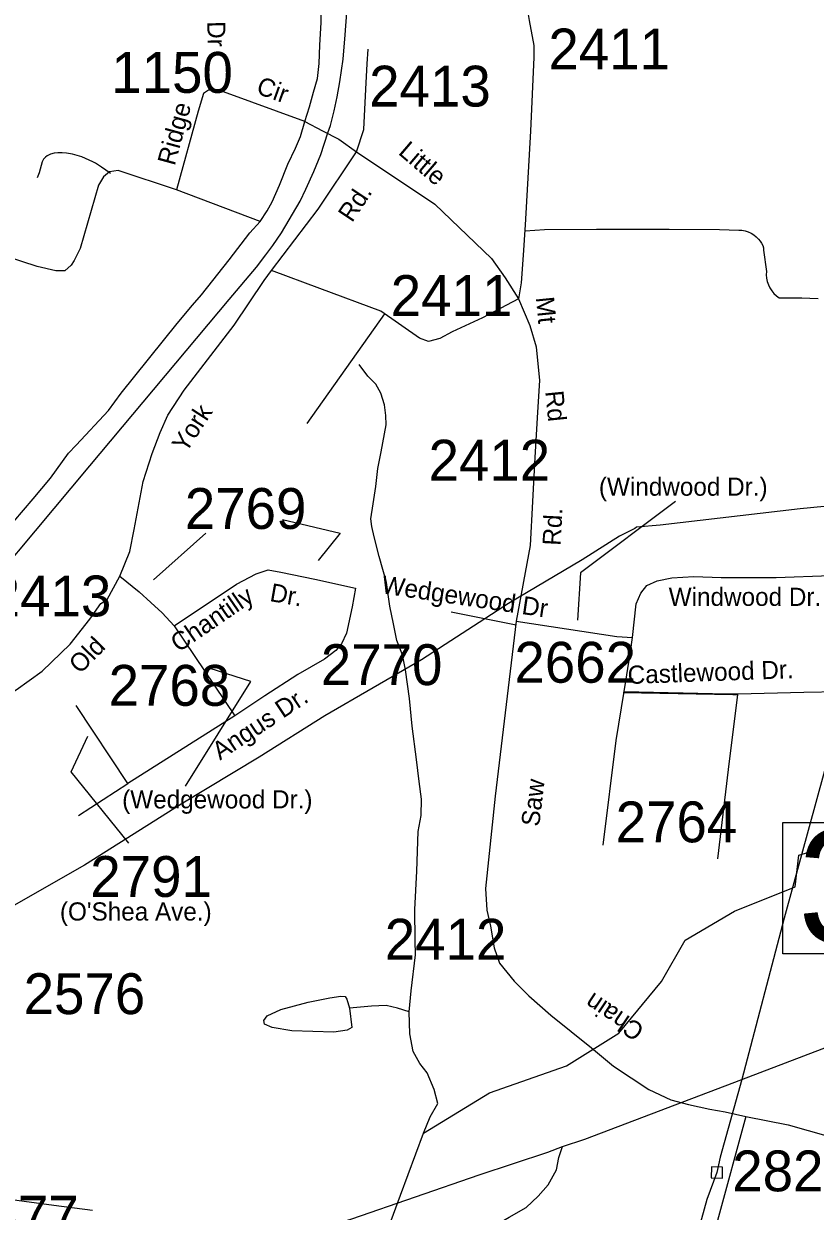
# Model space of a CAD drawing. Extents: x 1268485 to 1426702, y 514839 to 616766.
# Drawn here: x 1341831 to 1344690, y 535998 to 540290 of the extents above; entities that cross this region are included whole.
import ezdxf

# ---------------------------------------------------------------- set-up
doc = ezdxf.new("R2010")
doc.units = 0
for name, color, linetype in [('Old_Level_10', 7, 'Continuous'), ('Old_Level_11', 7, 'Continuous'), ('Old_Level_28', 7, 'Continuous'), ('Old_Level_31', 7, 'Continuous'), ('Old_Level_32', 7, 'Continuous'), ('Old_Level_35', 7, 'Continuous'), ('Old_Level_44', 7, 'Continuous'), ('Old_Level_50', 7, 'Continuous'), ('Old_Level_56', 7, 'Continuous'), ('Old_Level_59', 7, 'Continuous'), ('Old_Level_62', 7, 'Continuous'), ('Old_Level_8', 7, 'Continuous')]:
    doc.layers.add(name, color=color, linetype=linetype)

msp = doc.modelspace()

# ---------------------------------------------------------------- linework, layer by layer
at = {"layer": 'Old_Level_11'}
msp.add_line((1342487.968, 538449.143), (1342299.585, 538280.477), dxfattribs=at)
for points in [[(1344185.242, 538563.305), (1343841.881, 538305.611), (1343831.151, 538133.814)], [(1342765.586, 538498.751), (1342973.799, 538449.143), (1342894.48, 538349.928)], [(1342414.766, 537534.145), (1342651.046, 537912.434), (1342504.027, 537959.719)], [(1342210.35, 537328.005), (1342002.137, 537585.966), (1342061.626, 537714.946)]]:
    msp.add_lwpolyline(points, dxfattribs=at)
at = {"layer": 'Old_Level_28'}
for points in [[(1342846.231, 539937.028), (1342862.468, 539989.016), (1342877.24, 540042.231), (1342892.056, 540092.234), (1342898.253, 540146.331), (1342900.319, 540212.449), (1342904.451, 540294.597), (1342902.384, 540458.893), (1342883.065, 540626.672), (1342872.33, 540726.846), (1342870.377, 540798.267), (1342864.522, 540890.093), (1342865.44, 540983.556), (1342857.177, 541077.726), (1342852.81, 541183.196)], [(1342684.932, 539574.843), (1342710.162, 539613.987), (1342728.029, 539646.076), (1342754.621, 539706.681), (1342784.168, 539782.069), (1342812.238, 539839.719), (1342829.967, 539882.586), (1342846.231, 539937.028)], [(1341794.652, 538491.358), (1341864.37, 538573.004), (1341927.115, 538647.137), (1341992.305, 538737.875), (1342020.375, 538767.439), (1342137.086, 538891.607), (1342182.884, 538955.169), (1342385.298, 539206.61), (1342439.954, 539272.465), (1342472.977, 539309.824), (1342572.13, 539436.551), (1342647.528, 539534.728), (1342684.932, 539574.843)]]:
    msp.add_lwpolyline(points, dxfattribs=at)
at = {"layer": 'Old_Level_31'}
msp.add_line((1343881.762, 536588.248), (1343881.762, 536588.248), dxfattribs=at)
msp.add_lwpolyline([(1344572.794, 537403.146), (1345274.452, 537403.146), (1345274.452, 536928.006), (1344572.794, 536928.006), (1344572.794, 537403.146)], dxfattribs=at)
at = {"layer": 'Old_Level_32'}
for p, q in [((1342684.932, 539574.843), (1342382.37, 539689.859)), ((1342374.228, 538114.149), (1342593.584, 537789.041)), ((1342206.962, 537544.447), (1342019.769, 537825.568)), ((1342593.584, 537789.041), (1342206.962, 537544.447)), ((1344438.534, 536340.416), (1344336.649, 535964.769))]:
    msp.add_line(p, q, dxfattribs=at)
for points in [[(1343285.961, 541257.173), (1343380.526, 541246.083), (1343484.564, 541238.046), (1343630.453, 541236.649), (1343668.371, 541231.683), (1343635.382, 541004.438), (1343619.201, 540918.805), (1343603.9, 540736.666), (1343588.523, 540605.188), (1343583.699, 540528.061), (1343599.666, 540472.901), (1343648.439, 540345.435), (1343656.792, 540301.554), (1343673.499, 540211.704), (1343672.984, 540169.079), (1343660.986, 539901.191), (1343641.806, 539563.471), (1343634.493, 539453.488), (1343627.365, 539353.499), (1343617.59, 539296.224)], [(1343032.456, 539826.539), (1343058.548, 539907.61), (1343065.862, 540053.071), (1343071.347, 540145.315), (1343075.004, 540198.532)], [(1342382.37, 539689.859), (1342171.065, 539759.305), (1342140.319, 539754.786), (1342118.847, 539736.236), (1342100.303, 539706.554), (1342033.935, 539477.452), (1342012.462, 539433.858), (1342001.726, 539417.161), (1341978.538, 539397.172), (1341946.886, 539396.724), (1341879.236, 539412.689), (1341772.364, 539447.771), (1341723.563, 539457.973), (1341665.979, 539478.379), (1341606.442, 539500.641), (1341544.954, 539551.655), (1341482.617, 539610.895), (1341435.342, 539641.937), (1341224.81, 539710.242), (1340747.459, 539841.976), (1340481.553, 539931.356), (1339923.617, 540092.651)], [(1342846.231, 539937.028), (1342552.195, 540043.251), (1342517.059, 540049.744), (1342498.515, 540049.744), (1342479.374, 540037.235), (1342460.089, 539973.792), (1342382.37, 539689.859)], [(1342846.231, 539937.028), (1342909.743, 539903.281), (1342968.838, 539872.239), (1343032.456, 539826.539)], [(1342725.779, 539398.498), (1342894.567, 539619.878), (1343032.456, 539826.539)], [(1343032.456, 539826.539), (1343315.348, 539638.116), (1343520.215, 539441.071), (1343569.582, 539371.889), (1343617.59, 539296.224)], [(1342177.43, 538293.114), (1342214.33, 538382.597), (1342229.984, 538462.013), (1342261.365, 538635.715), (1342294.276, 538736.828), (1342323.531, 538813.106), (1342350.957, 538875.193), (1342409.465, 538965.663), (1342591.182, 539200.381), (1342698.481, 539362.262), (1342725.779, 539398.498)], [(1343617.59, 539296.224), (1343488.13, 539226.745), (1343377.602, 539176.758), (1343333.72, 539151.923), (1343292.114, 539141.048), (1343259.67, 539153.697), (1343120.712, 539251.262), (1342899.477, 539332.862), (1342725.779, 539398.498)], [(1343617.59, 539296.224), (1343659.173, 539199.819), (1343681.852, 539121.799), (1343693.913, 539001.14), (1343686.6, 538885.836), (1343676.505, 538722.786), (1343660.058, 538404.49), (1343608.849, 538130.216)], [(1342374.228, 538114.149), (1342598.98, 538264.033), (1342670.543, 538302.064), (1342713.034, 538316.604), (1342758.878, 538307.656), (1342881.877, 538283.048), (1343029.475, 538249.492)], [(1344028.939, 538072.108), (1344043.298, 538193.327), (1344059.3, 538232.143), (1344080.665, 538259.785), (1344118.055, 538277.061), (1344171.467, 538287.424), (1344251.587, 538292.607), (1344349.511, 538289.151), (1344548.921, 538289.151), (1344744.769, 538296.062), (1344846.254, 538290.879), (1344969.105, 538301.245), (1345166.734, 538337.525)], [(1341678.727, 537811.026), (1341802.844, 537882.612), (1341896.77, 537949.724), (1341998.524, 538048.156), (1342069.311, 538137.435), (1342109.339, 538194.031), (1342131.585, 538209.224), (1342177.43, 538293.114)], [(1342177.43, 538293.114), (1342247.875, 538237.188), (1342289.248, 538198.039), (1342330.62, 538161.127), (1342374.228, 538114.149)], [(1343029.475, 538249.492), (1343017.175, 538182.38), (1342995.93, 538087.304), (1342978.881, 538048.806), (1342957.402, 538024.683), (1342916.54, 537993.348), (1342820.086, 537938.419), (1342700.977, 537860.482), (1342593.584, 537789.041)], [(1343608.849, 538130.216), (1343533.76, 537498.174), (1343498.614, 537164.162), (1343503.801, 537086.74), (1343516.264, 537028.002), (1343529.855, 536950.766), (1343549.381, 536895.097), (1343602.102, 536830.151), (1343654.821, 536777.266), (1343734.878, 536706.752), (1343881.89, 536588.344)], [(1343608.849, 538130.216), (1343972.98, 538075.435), (1344028.939, 538072.108)], [(1343998.765, 537876.257), (1344021.892, 538020.224), (1344028.939, 538072.108)], [(1343998.765, 537876.257), (1344370.877, 537867.619), (1344410.022, 537868.593), (1344648.625, 537874.527), (1344776.816, 537876.255), (1344915.692, 537884.893), (1345074.151, 537907.352)], [(1343923.987, 537321.696), (1343970.278, 537700.041), (1343998.765, 537876.257)], [(1343881.89, 536588.344), (1343961.379, 536523.046), (1344088.298, 536437.687), (1344167.907, 536400.882), (1344232.002, 536383.606), (1344308.942, 536367.174), (1344363.755, 536357.692), (1344438.534, 536340.416)], [(1344438.534, 536340.416), (1344591.651, 536311.047), (1344735.867, 536269.585), (1344874.742, 536224.667), (1344929.935, 536193.57), (1344988.69, 536152.107), (1345102.638, 536067.454), (1345219.843, 535987.062), (1345316.052, 535918.701), (1345378.638, 535877.675), (1345444.483, 535837.684), (1345510.36, 535806.586), (1345576.236, 535784.127), (1345642.112, 535768.58), (1345763.182, 535749.575)]]:
    msp.add_lwpolyline(points, dxfattribs=at)
at = {"layer": 'Old_Level_35'}
for p, q in [((1343134.002, 539241.048), (1342853.593, 538844.631)), ((1343609.108, 538116.85), (1343374.631, 538163.807)), ((1344376.618, 537594.992), (1344409.426, 537865.149)), ((1344337.248, 537271.625), (1344376.618, 537594.992)), ((1342028.156, 537428.439), (1342206.962, 537544.447))]:
    msp.add_line(p, q, dxfattribs=at)
for points in [[(1342143.601, 539748.244), (1342126.479, 539760.137), (1342111.202, 539771.364), (1342097.361, 539780.643), (1342089.467, 539786.487), (1342079.624, 539791.1), (1342067.116, 539797.047), (1342053.89, 539802.993), (1342040.049, 539808.94), (1342023.543, 539814.271), (1342006.421, 539818.885), (1341984.583, 539822.115), (1341968.896, 539822.832), (1341954.235, 539822.832), (1341940.497, 539822.115), (1341926.656, 539818.885), (1341915.378, 539812.938), (1341909.534, 539807.607), (1341901.537, 539801.045), (1341897.641, 539790.485), (1341885.748, 539751.577), (1341879.083, 539732.455)], [(1343641.609, 539542.014), (1343711.121, 539545.858), (1343899.154, 539547.96), (1344161.621, 539546.935), (1344343.502, 539545.858), (1344413.015, 539543.859), (1344424.6, 539543.295), (1344435.98, 539541.244), (1344447.156, 539537.81), (1344457.613, 539532.991), (1344467.456, 539526.891), (1344476.478, 539519.56), (1344484.475, 539511.204), (1344490.832, 539504.694), (1344495.958, 539497.261), (1344499.752, 539489.058), (1344502.11, 539480.293), (1344502.827, 539471.321), (1344513.08, 539394.684), (1344512.67, 539382.329), (1344513.593, 539370.026), (1344516.156, 539357.877), (1344520.154, 539346.137), (1344525.588, 539335.014), (1344532.457, 539324.709), (1344540.454, 539315.226), (1344549.579, 539306.87), (1344559.729, 539299.745), (1344640.52, 539298.77), (1344670.457, 539298.668), (1344700.498, 539297.232)], [(1343995.221, 537872.838), (1344391.382, 537865.508), (1344409.426, 537865.149)], [(1341724.167, 536049.31), (1341938.651, 536019.731), (1342079.009, 536002.353)]]:
    msp.add_lwpolyline(points, dxfattribs=at)
at = {"layer": 'Old_Level_44'}
msp.add_lwpolyline([(1341546.284, 538067.637), (1342069.269, 538691.56), (1342572.16, 539292.926), (1342671.097, 539410.575), (1342705.033, 539454.2), (1342730.05, 539487.982), (1342761.73, 539534.58), (1342828.475, 539649.256), (1342850.005, 539691.958), (1342878.507, 539755.626), (1342903.524, 539817.86), (1342928.95, 539895.318), (1342938.28, 539922.744), (1342951.506, 539975.699), (1342962.784, 540025.167), (1342972.114, 540079.608), (1342984.417, 540162.45), (1342991.594, 540249.699), (1343001.026, 540380.061)], dxfattribs=at)
at = {"layer": 'Old_Level_50'}
msp.add_line((1343881.445, 536588.567), (1343881.445, 536588.567), dxfattribs=at)
at = {"layer": 'Old_Level_56'}
for points in [[(1345006.474, 538572.878), (1344635.581, 538537.124), (1344129.962, 538478.27), (1344043.755, 538470), (1344037.674, 538466.121), (1343983.071, 538437.406), (1343847.095, 538352.301), (1343581.388, 538194.172), (1343266.752, 537991.005), (1342918.115, 537788.523), (1342680.808, 537639.626), (1342398.859, 537469.818), (1342049.859, 537249.334), (1341658.776, 537025.696)], [(1345006.474, 538572.878), (1344968.423, 538481.8), (1344781.52, 537805.436), (1344576.972, 537057.592), (1344423.965, 536474.59)], [(1344423.965, 536474.59), (1344805.477, 536620.384), (1345406.359, 536829.193), (1345823.065, 536944.064), (1346326.178, 537077.205), (1346829.367, 537204.14), (1347320.355, 537331.322), (1347761.062, 537445.709), (1348187.89, 537566.378), (1348602.475, 537675.288), (1349101.829, 537810.504), (1349492.091, 537903.896), (1349894.715, 538015.047), (1350276.739, 538096.799), (1350570.474, 538166.322)], [(1344423.965, 536474.59), (1344345.885, 536194.227), (1344334.557, 536138.428), (1344298.381, 536041.109), (1344148.385, 535498.266), (1343919.231, 534720.903), (1343773.834, 534207.781), (1343525.944, 533314.739), (1343505.971, 533227.099), (1343478.483, 533153.817), (1343198.256, 532155.375), (1342972.378, 531341.927), (1342954.646, 531266.248), (1342942.422, 531213.083)], [(1343776.396, 536232.704), (1343856.965, 536259.096), (1344423.965, 536474.59)], [(1335244.8, 533905.241), (1336049.97, 534123.747), (1336927.703, 534358.6), (1337803.07, 534585.298), (1338542.036, 534795.131), (1338952.499, 534898.122), (1339411.729, 535028.145), (1339888.558, 535147.808), (1340361.302, 535263.353), (1340892.171, 535383.729), (1341367.2, 535503.428), (1341797.344, 535600.02), (1342504.548, 535812.493), (1343016.182, 535971.275), (1343475.975, 536129.299), (1343723.954, 536211.95), (1343776.396, 536232.704)], [(1342678.823, 535464.418), (1342805.751, 535497.681), (1342930.479, 535530.987), (1343036.252, 535606.696), (1343229.315, 535744.477), (1343444.821, 535893.813), (1343511.751, 535938.487), (1343540.035, 535951.925), (1343584.557, 535976.841), (1343645.486, 536011.632), (1343688.329, 536052.59), (1343725.377, 536093.864), (1343754.467, 536147.304), (1343763.59, 536192.943), (1343776.396, 536232.704)], [(1344314.153, 536118.829), (1344354.156, 536118.024), (1344354.961, 536158.027), (1344314.958, 536158.832), (1344314.153, 536118.829)]]:
    msp.add_lwpolyline(points, dxfattribs=at)
at = {"layer": 'Old_Level_59'}
msp.add_lwpolyline([(1342344.757, 531827.852), (1342308.257, 531892.648), (1342198.247, 532226.37), (1342129.247, 532864.595), (1342163.286, 533645.126), (1342268.272, 533902.312), (1342559.241, 534228.037), (1342809.2, 534574.217), (1342932.231, 534870.415), (1342979.188, 535479.983), (1343191.212, 536056.692), (1343274.607, 536280.629), (1343513.458, 536425.747), (1343790.696, 536523.915), (1343980.15, 536641.552), (1344134.144, 536828.815), (1344220.163, 536978.093), (1344398.148, 537082.824), (1344617.144, 537170.33), (1344629.77, 537285.193), (1344702.279, 537306.534)], dxfattribs=at)
at = {"layer": 'Old_Level_62'}
for points in [[(1343222.79, 536719.112), (1343230.479, 536795.289), (1343245.448, 536924.677), (1343244.525, 536977.17), (1343242.987, 537088.821), (1343250.062, 537227.386), (1343255.188, 537370.87), (1343266.568, 537428.9), (1343267.799, 537487.135), (1343259.187, 537551.316), (1343248.934, 537631.133), (1343233.555, 537751.242), (1343223.713, 537851.564), (1343209.974, 537954.398), (1343199.209, 538008.788), (1343178.293, 538060.922), (1343165.683, 538121.105), (1343153.175, 538185.337), (1343140.974, 538270.126), (1343114.932, 538364.194), (1343096.478, 538435.142), (1343087.353, 538473.077), (1343083.97, 538501.015), (1343093.197, 538554.995), (1343102.527, 538617.177), (1343110.011, 538682.691), (1343121.289, 538742.361), (1343139.436, 538840.479), (1343138.308, 538874.159), (1343133.079, 538912.811), (1343119.956, 538954.949), (1343102.732, 538987.296), (1343073.307, 539015.747), (1343042.139, 539058.244)], [(1343007.075, 536731.672), (1343015.482, 536661.75), (1342999.283, 536652.265), (1342950.993, 536644.986), (1342799.152, 536650.523), (1342727.384, 536661.8), (1342699.599, 536674.668), (1342697.856, 536687.022), (1342710.262, 536704.81), (1342758.859, 536727.674), (1342857.387, 536753.561), (1342935.819, 536770.068), (1342975.907, 536774.989), (1342992.004, 536774.682), (1342997.745, 536764.686), (1343007.075, 536731.672)], [(1343222.79, 536719.112), (1343181.062, 536732.287), (1343139.231, 536741.31), (1343087.25, 536739.925), (1343007.075, 536731.672)], [(1343274.607, 536280.629), (1343298.557, 536339.305), (1343325.79, 536387.333), (1343312.995, 536438.552), (1343287.403, 536498.306), (1343261.812, 536532.452), (1343237.656, 536575.218), (1343225.045, 536639.501), (1343222.79, 536719.112)]]:
    msp.add_lwpolyline(points, dxfattribs=at)

# ---------------------------------------------------------------- texts
at = {"layer": 'Old_Level_10'}
for s, rotation, p in [('Charlwood Dr', 271.202925, (1342483.717, 540742.276)), ('Wedgewood Dr', 351.620294, (1343120.138, 538231.599))]:
    msp.add_text(s, height=65.61666, rotation=rotation, dxfattribs=at).set_placement(p)
at = {"layer": 'Old_Level_11'}
for s, height, rotation, p in [('Cir', 65.6167, 340.137394, (1342666.649, 540039.283)), ('Ridge', 65.6167, 74.691831, (1342375.683, 539774.164)), ('Little ', 65.6167, 319.532422, (1343180.248, 539821.014)), ('Rd.', 65.6167, 56.287897, (1343016.198, 539568.671)), (' Mt          Rd', 65.61666, 275.708394, (1343677.808, 539324.746)), ('York', 65.6167, 57.108392, (1342416.449, 538735.815)), (' Rd.', 65.6167, 87.042081, (1343768.504, 538378.14)), ('Dr.', 65.6167, 349.9959, (1342716.429, 538203.77)), ('Chantilly', 65.6167, 34.497833, (1342389.914, 538016.283)), ('Old', 65.6167, 45.416022, (1342033.99, 537937.345)), ('Castlewood Dr.', 65.61666, 2.021006, (1344013.223, 537903.605)), ('Angus Dr.', 65.6167, 33.633278, (1342539.438, 537626.449)), ('Saw', 65.6167, 83.22485, (1343692.255, 537386.493)), ('Chain', 65.6167, 146.111728, (1344076.911, 536663.605))]:
    msp.add_text(s, height=height, rotation=rotation, dxfattribs=at).set_placement(p)
for s, p in [('(Windwood Dr.)', (1343908.003, 538584.183)), ('Windwood Dr.', (1344160.16, 538185.998)), ('(Wedgewood Dr.)', (1342186.023, 537454.051)), ("(O'Shea Ave.)", (1341961.129, 537048.841))]:
    msp.add_text(s, height=65.61666, dxfattribs=at).set_placement(p)
at = {"layer": 'Old_Level_31'}
msp.add_text('30', height=410.1042, dxfattribs=at).set_placement((1344627.516, 536968.462))
at = {"layer": 'Old_Level_8'}
for s, p in [('2411', (1343725.748, 540124.7)), ('1150', (1342146.734, 540040.183)), ('2413', (1343078.313, 539990.572)), ('2411', (1343156.186, 539233.742)), ('2412', (1343292.866, 538638.743)), ('2769', (1342412.402, 538464.104)), ('2413', (1341707.788, 538148.073)), ('2662', (1343603.047, 537908.332)), ('2770', (1342903.576, 537899.667)), ('2768', (1342137.104, 537824.937)), ('2764', (1343968.587, 537331.515)), ('2791', (1342070.883, 537134.19)), ('2412', (1343134.693, 536907.423)), ('2576', (1341830.165, 536710.616)), ('2827', (1344389.854, 536070.263)), ('2577', (1341590.032, 535906.539))]:
    msp.add_text(s, height=147.6375, dxfattribs=at).set_placement(p)

doc.saveas('drawing.dxf')
